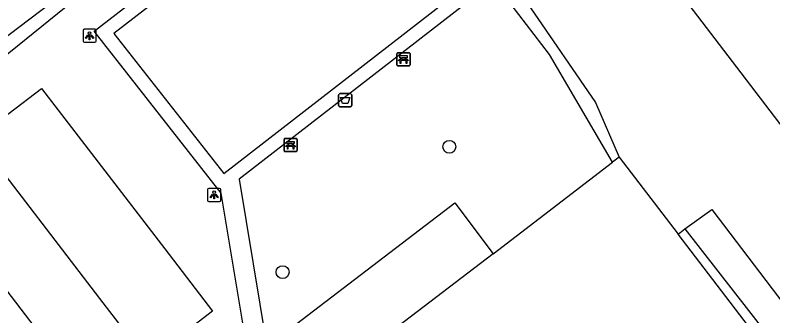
# Model space of a CAD drawing. Extents: x 159353 to 160616, y 385893 to 387321.
# Drawn here: x 159867.4 to 159925, y 386556.7 to 386579.5 of the extents above; entities that cross this region are included whole.
import ezdxf

# ---------------------------------------------------------------- set-up
doc = ezdxf.new("R2010")
doc.units = 0
for name, color, linetype in [('IMGEO_Afvalbak', 7, 'Continuous'), ('IMGEO_Bank', 7, 'Continuous'), ('IMGEO_Boom', 7, 'Continuous'), ('IMGEO_Groenvoorziening', 7, 'Continuous'), ('IMGEO_Haag', 7, 'Continuous'), ('IMGEO_Lichtpunt', 7, 'Continuous'), ('IMGEO_Pand', 7, 'Continuous'), ('IMGEO_Voetpad_open', 7, 'Continuous')]:
    doc.layers.add(name, color=color, linetype=linetype)

msp = doc.modelspace()

# ---------------------------------------------------------------- linework, layer by layer
at = {"layer": 'IMGEO_Afvalbak'}
for p, q in [((159892.016, 386572.67), (159892.016, 386573.47)), ((159892.016, 386573.47), (159892.016, 386572.67)), ((159892.116, 386573.57), (159892.906, 386573.57)), ((159892.906, 386573.57), (159892.116, 386573.57)), ((159893.006, 386573.47), (159893.006, 386572.67)), ((159893.006, 386572.67), (159893.006, 386573.47)), ((159892.906, 386572.57), (159892.116, 386572.57)), ((159892.116, 386572.57), (159892.906, 386572.57))]:
    msp.add_line(p, q, dxfattribs=at)
msp.add_lwpolyline([(159892.159, 386573.284), (159892.863, 386573.284), (159892.714, 386572.814), (159892.308, 386572.814), (159892.159, 386573.284)], dxfattribs=at)
for centre, start, end in [((159892.116, 386573.47), 90, 180), ((159892.116, 386573.47), 90, 180), ((159892.906, 386573.47), 0, 90), ((159892.906, 386573.47), 360, 90), ((159892.116, 386572.67), 180, 270), ((159892.116, 386572.67), 180, 270), ((159892.906, 386572.67), 270, 0), ((159892.906, 386572.67), 270, 0)]:
    msp.add_arc(centre, 0.1, start, end, dxfattribs=at)
at = {"layer": 'IMGEO_Bank'}
for p, q in [((159896.438, 386575.761), (159896.438, 386576.602)), ((159896.438, 386576.602), (159896.438, 386575.761)), ((159896.513, 386576.686), (159897.354, 386576.686)), ((159897.354, 386576.686), (159896.513, 386576.686)), ((159897.438, 386576.611), (159897.438, 386575.77)), ((159897.438, 386575.77), (159897.438, 386576.611)), ((159897.135, 386576.084), (159896.742, 386576.084)), ((159896.747, 386576.192), (159896.747, 386576.298)), ((159896.791, 386576.298), (159896.791, 386576.192)), ((159897.079, 386576.304), (159896.797, 386576.304)), ((159896.797, 386576.186), (159897.079, 386576.186)), ((159897.085, 386576.192), (159897.085, 386576.298)), ((159897.129, 386576.298), (159897.129, 386576.192)), ((159897.363, 386575.686), (159896.522, 386575.686)), ((159896.522, 386575.686), (159897.363, 386575.686)), ((159887.865, 386569.233), (159887.865, 386570.074)), ((159887.865, 386570.074), (159887.865, 386569.233)), ((159887.94, 386570.158), (159888.781, 386570.158)), ((159888.781, 386570.158), (159887.94, 386570.158)), ((159888.174, 386569.664), (159888.174, 386569.77)), ((159888.218, 386569.77), (159888.218, 386569.664)), ((159888.506, 386569.776), (159888.224, 386569.776)), ((159888.512, 386569.664), (159888.512, 386569.77)), ((159888.556, 386569.77), (159888.556, 386569.664)), ((159888.865, 386570.083), (159888.865, 386569.242)), ((159888.865, 386569.242), (159888.865, 386570.083)), ((159888.79, 386569.158), (159887.949, 386569.158)), ((159887.949, 386569.158), (159888.79, 386569.158)), ((159888.562, 386569.556), (159888.169, 386569.556)), ((159888.224, 386569.658), (159888.506, 386569.658))]:
    msp.add_line(p, q, dxfattribs=at)
for points in [[(159896.685, 386576.084), (159896.543, 386576.084), (159896.655, 386576.186), (159896.741, 386576.186)], [(159896.741, 386576.304), (159896.655, 386576.304), (159896.655, 386576.465), (159897.218, 386576.465), (159897.218, 386576.304), (159897.135, 386576.304)], [(159896.735, 386576.077), (159896.735, 386575.87), (159896.692, 386575.87), (159896.692, 386576.077)], [(159897.135, 386576.186), (159897.218, 386576.186), (159897.33, 386576.084), (159897.191, 386576.084)], [(159897.185, 386576.077), (159897.185, 386575.87), (159897.141, 386575.87), (159897.141, 386576.077)], [(159888.168, 386569.776), (159888.082, 386569.776), (159888.082, 386569.937), (159888.645, 386569.937), (159888.645, 386569.776), (159888.562, 386569.776)], [(159888.112, 386569.556), (159887.97, 386569.556), (159888.082, 386569.658), (159888.168, 386569.658)], [(159888.162, 386569.549), (159888.162, 386569.342), (159888.119, 386569.342), (159888.119, 386569.549)], [(159888.562, 386569.658), (159888.645, 386569.658), (159888.757, 386569.556), (159888.618, 386569.556)], [(159888.612, 386569.549), (159888.612, 386569.342), (159888.568, 386569.342), (159888.568, 386569.549)]]:
    msp.add_lwpolyline(points, dxfattribs=at)
for centre, radius, start, end in [((159896.516, 386576.608), 0.0779, 92.4484, 184.28452), ((159896.516, 386576.608), 0.0779, 92.4484, 184.28452), ((159897.36, 386576.608), 0.0779, 2.4484, 94.28452), ((159897.36, 386576.608), 0.0779, 2.4484, 94.28452), ((159896.685, 386576.077), 0.00671, 2.89567, 87.10433), ((159896.742, 386576.077), 0.00671, 92.89567, 177.10433), ((159896.74, 386576.297), 0.00671, 2.89567, 87.10433), ((159896.74, 386576.193), 0.00671, 272.89567, 357.10433), ((159896.797, 386576.297), 0.00671, 92.89567, 177.10433), ((159896.797, 386576.193), 0.00671, 182.89567, 267.10433), ((159897.079, 386576.297), 0.00671, 2.89567, 87.10433), ((159897.079, 386576.193), 0.00671, 272.89567, 357.10433), ((159897.136, 386576.297), 0.00671, 92.89567, 177.10433), ((159897.136, 386576.193), 0.00671, 182.89567, 267.10433), ((159897.134, 386576.077), 0.00671, 2.89567, 87.10433), ((159897.191, 386576.077), 0.00671, 92.89567, 177.10433), ((159896.516, 386575.764), 0.0779, 182.4484, 274.28452), ((159896.516, 386575.764), 0.0779, 182.4484, 274.28452), ((159897.36, 386575.764), 0.0779, 272.4484, 4.28452), ((159897.36, 386575.764), 0.0779, 272.4484, 4.28452), ((159887.943, 386570.08), 0.0779, 92.4484, 184.28452), ((159887.943, 386570.08), 0.0779, 92.4484, 184.28452), ((159888.167, 386569.769), 0.00671, 2.89567, 87.10433), ((159888.224, 386569.769), 0.00671, 92.89567, 177.10433), ((159888.506, 386569.769), 0.00671, 2.89567, 87.10433), ((159888.563, 386569.769), 0.00671, 92.89567, 177.10433), ((159888.787, 386570.08), 0.0779, 2.4484, 94.28452), ((159888.787, 386570.08), 0.0779, 2.4484, 94.28452), ((159887.943, 386569.236), 0.0779, 182.4484, 274.28452), ((159887.943, 386569.236), 0.0779, 182.4484, 274.28452), ((159888.112, 386569.549), 0.00671, 2.89567, 87.10433), ((159888.169, 386569.549), 0.00671, 92.89567, 177.10433), ((159888.167, 386569.665), 0.00671, 272.89567, 357.10433), ((159888.224, 386569.665), 0.00671, 182.89567, 267.10433), ((159888.506, 386569.665), 0.00671, 272.89567, 357.10433), ((159888.563, 386569.665), 0.00671, 182.89567, 267.10433), ((159888.561, 386569.549), 0.00671, 2.89567, 87.10433), ((159888.618, 386569.549), 0.00671, 92.89567, 177.10433), ((159888.787, 386569.236), 0.0779, 272.4484, 4.28452), ((159888.787, 386569.236), 0.0779, 272.4484, 4.28452)]:
    msp.add_arc(centre, radius, start, end, dxfattribs=at)
at = {"layer": 'IMGEO_Boom'}
for centre in [(159900.429, 386569.522), (159887.757, 386559.986)]:
    msp.add_circle(centre, 0.489, dxfattribs=at)
at = {"layer": 'IMGEO_Groenvoorziening'}
for points in [[(159951.895, 386536.745), (159940.008, 386552.331), (159922.277, 386575.578), (159898.089, 386607.292)], [(159918.33, 386563.284), (159920.36, 386564.743), (159933.568, 386547.368), (159934.672, 386545.892)], [(159918.33, 386563.284), (159924.505, 386555.352), (159913.211, 386546.671)], [(159917.807, 386562.877), (159918.33, 386563.284)]]:
    msp.add_lwpolyline(points, dxfattribs=at)
at = {"layer": 'IMGEO_Haag'}
for points in [[(159868.235, 386520.386), (159853.08, 386512.967), (159832.901, 386551.867), (159848.013, 386563.682), (159870.125, 386580.456), (159892.764, 386598.468), (159906.593, 386580.097), (159911.532, 386572.899), (159913.328, 386568.723)], [(159912.832, 386568.343), (159908.045, 386576.538), (159892.32, 386597.107), (159870.65, 386579.64), (159860.843, 386571.736), (159835.685, 386551.458), (159846.696, 386527.931)]]:
    msp.add_lwpolyline(points, dxfattribs=at)
at = {"layer": 'IMGEO_Lichtpunt'}
for p, q in [((159872.595, 386578.381), (159872.595, 386577.574)), ((159872.595, 386578.381), (159872.595, 386577.574)), ((159873.497, 386578.476), (159872.689, 386578.476)), ((159873.497, 386578.476), (159872.689, 386578.476)), ((159873.591, 386577.574), (159873.591, 386578.381)), ((159873.591, 386577.574), (159873.591, 386578.381)), ((159872.689, 386577.48), (159873.497, 386577.48)), ((159872.689, 386577.48), (159873.497, 386577.48)), ((159882.062, 386566.268), (159882.062, 386565.461)), ((159882.062, 386566.268), (159882.062, 386565.461)), ((159882.964, 386566.363), (159882.156, 386566.363)), ((159882.964, 386566.363), (159882.156, 386566.363)), ((159883.058, 386565.461), (159883.058, 386566.268)), ((159883.058, 386565.461), (159883.058, 386566.268)), ((159882.156, 386565.367), (159882.964, 386565.367)), ((159882.156, 386565.367), (159882.964, 386565.367))]:
    msp.add_line(p, q, dxfattribs=at)
for points in [[(159872.969, 386578.045), (159873.008, 386578.017), (159872.82, 386577.755), (159872.782, 386577.782), (159872.969, 386578.045)], [(159873.071, 386577.997), (159873.118, 386577.997), (159873.118, 386577.675), (159873.071, 386577.675), (159873.071, 386577.997)], [(159873.181, 386578.017), (159873.219, 386578.044), (159873.406, 386577.782), (159873.367, 386577.754), (159873.181, 386578.017)], [(159882.436, 386565.932), (159882.475, 386565.904), (159882.287, 386565.642), (159882.249, 386565.669), (159882.436, 386565.932)], [(159882.538, 386565.884), (159882.585, 386565.884), (159882.585, 386565.562), (159882.538, 386565.562), (159882.538, 386565.884)], [(159882.648, 386565.904), (159882.686, 386565.931), (159882.873, 386565.669), (159882.834, 386565.641), (159882.648, 386565.904)]]:
    msp.add_lwpolyline(points, dxfattribs=at)
for centre in [(159873.094, 386578.179), (159882.561, 386566.066)]:
    msp.add_circle(centre, 0.0994, dxfattribs=at)
for centre, start, end in [((159872.689, 386578.381), 90, 180), ((159872.689, 386578.381), 90, 180), ((159873.497, 386578.381), 0, 90), ((159873.497, 386578.381), 0, 90), ((159872.689, 386577.574), 180, 270), ((159872.689, 386577.574), 180, 270), ((159873.497, 386577.574), 270, 0), ((159873.497, 386577.574), 270, 360), ((159882.156, 386566.268), 90, 180), ((159882.156, 386566.268), 90, 180), ((159882.964, 386566.268), 0, 90), ((159882.964, 386566.268), 0, 90), ((159882.156, 386565.461), 180, 270), ((159882.156, 386565.461), 180, 270), ((159882.964, 386565.461), 270, 0), ((159882.964, 386565.461), 270, 360)]:
    msp.add_arc(centre, 0.0946, start, end, dxfattribs=at)
at = {"layer": 'IMGEO_Pand'}
for points in [[(159864.511, 386570.203), (159869.43, 386573.969), (159878.8, 386561.752), (159882.438, 386557.009), (159877.523, 386553.24), (159873.885, 386557.982), (159864.511, 386570.203)], [(159913.328, 386568.723), (159912.832, 386568.343)], [(159913.328, 386568.723), (159917.807, 386562.877)], [(159903.749, 386561.385), (159912.832, 386568.343)], [(159912.775, 386547.236), (159923.497, 386555.45), (159920.456, 386559.419), (159917.807, 386562.877)], [(159903.749, 386561.385), (159888.901, 386550.01), (159891.905, 386544.265), (159894.222, 386539.834), (159895.04, 386540.46), (159898.46, 386535.994), (159897.087, 386534.942), (159897.179, 386534.822)], [(159866.04, 386559.519), (159871.063, 386552.997), (159870.262, 386552.381), (159873.253, 386548.498), (159874.053, 386549.114), (159876.761, 386545.591), (159871.212, 386541.314), (159870.359, 386542.419)]]:
    msp.add_lwpolyline(points, dxfattribs=at)
at = {"layer": 'IMGEO_Voetpad_open'}
for points in [[(159887.755, 386549.136), (159887.525, 386548.869), (159885.213, 386553.204), (159883.085, 386565.997), (159873.436, 386578.327), (159892.035, 386592.722), (159901.662, 386580.391), (159884.455, 386567.051), (159886.557, 386554.32), (159900.837, 386565.265), (159903.749, 386561.385)], [(159900.194, 386580.602), (159891.872, 386591.255), (159874.947, 386578.146), (159883.292, 386567.488), (159900.194, 386580.602)]]:
    msp.add_lwpolyline(points, dxfattribs=at)

doc.saveas('drawing.dxf')
